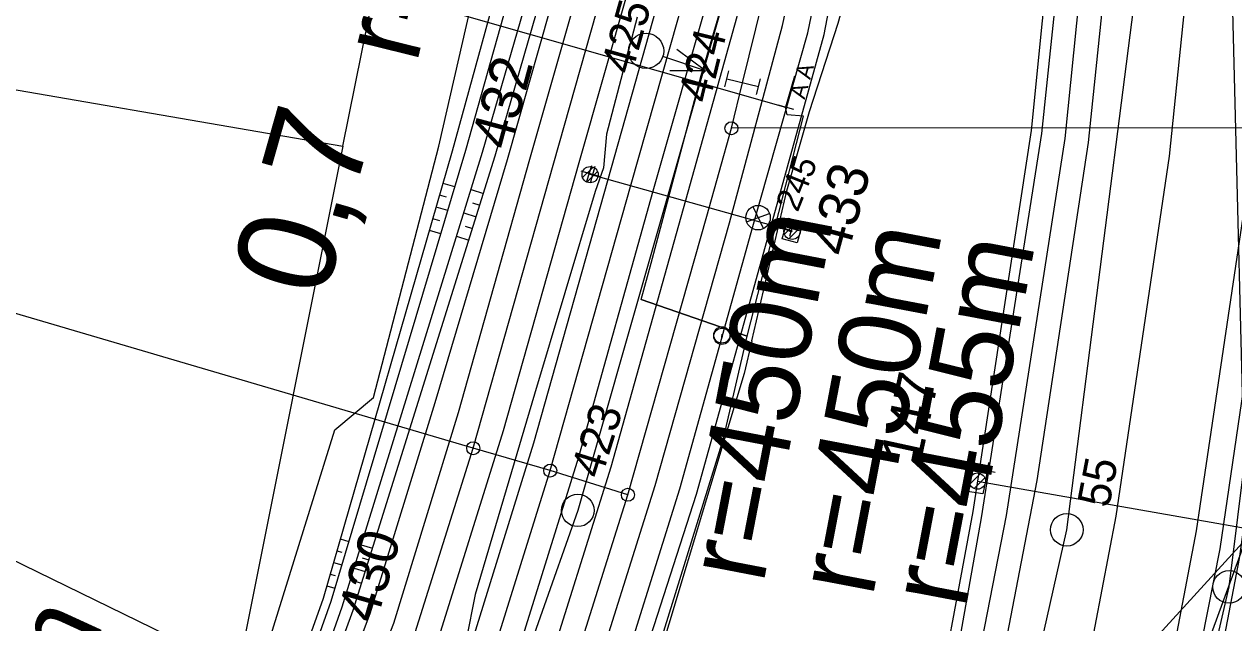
# Model space of a CAD drawing. Extents: x -598638 to -597933, y -1164002 to -1161904.
# Drawn here: x -598318.5 to -598244.2, y -1163372.9 to -1163336.1 of the extents above; entities that cross this region are included whole.
import ezdxf

# ---------------------------------------------------------------- set-up
doc = ezdxf.new("R2010")
doc.units = 0
for name, color, linetype in [('Vrstva 1', 7, 'Continuous'), ('Vrstva 11', 7, 'Continuous'), ('Vrstva 12', 7, 'Continuous'), ('Vrstva 25', 7, 'Continuous'), ('Vrstva 26', 7, 'Continuous'), ('Vrstva 28', 7, 'Continuous'), ('Vrstva 3', 7, 'Continuous'), ('Vrstva 35', 7, 'Continuous'), ('Vrstva 4', 7, 'Continuous'), ('Vrstva 43', 7, 'Continuous'), ('Vrstva 44', 7, 'Continuous'), ('Vrstva 48', 7, 'Continuous'), ('Vrstva 49', 7, 'Continuous'), ('Vrstva 51', 7, 'Continuous'), ('Vrstva 6', 7, 'Continuous'), ('Vrstva 63', 7, 'Continuous'), ('Vrstva 7', 7, 'Continuous')]:
    doc.layers.add(name, color=color, linetype=linetype)

msp = doc.modelspace()

# ---------------------------------------------------------------- linework, layer by layer
at = {"layer": 'Vrstva 1'}
msp.add_line((-598178.553, -1163342.41), (-598275.08, -1163342.522), dxfattribs=at)
for points in [[(-598290.948, -1163362.176), (-598285.982, -1163344.65), (-598282.717, -1163333.052), (-598281.168, -1163327.552), (-598279.885, -1163323.01), (-598271.302, -1163292.589), (-598266.808, -1163276.648)], [(-598259.161, -1163402.069), (-598257.506, -1163395.492), (-598254.014, -1163379.874), (-598251.435, -1163366.348), (-598248.154, -1163344.226), (-598246.19, -1163325.096), (-598245.046, -1163305.011), (-598244.933, -1163298.014), (-598244.77, -1163287.888)], [(-598254.294, -1163403.303), (-598252.648, -1163396.738), (-598249.139, -1163381.102), (-598246.501, -1163367.254), (-598243.179, -1163344.93), (-598241.198, -1163325.59), (-598240.025, -1163305.166), (-598239.731, -1163287.87)], [(-598286.211, -1163363.553), (-598281.229, -1163345.959), (-598277.392, -1163332.383), (-598276.288, -1163328.478), (-598275.12, -1163324.336), (-598270.9, -1163309.421)], [(-598275.08, -1163342.522), (-598274.389, -1163339.723), (-598271.932, -1163329.761), (-598271.055, -1163325.346), (-598269.379, -1163314.559)], [(-598264.28, -1163400.716), (-598262.877, -1163395.251), (-598259.069, -1163378.617), (-598256.287, -1163364.167), (-598253.132, -1163343.401), (-598250.9, -1163321.936)], [(-598281.438, -1163365.04), (-598286.211, -1163363.553), (-598290.948, -1163362.176), (-598362.928, -1163341.002)], [(-598281.438, -1163365.04), (-598276.584, -1163347.931), (-598275.08, -1163342.522)], [(-598310.615, -1163408.802), (-598305.104, -1163398.594), (-598299.235, -1163385.843), (-598294.508, -1163373.505), (-598290.948, -1163362.176)], [(-598306.313, -1163411.351), (-598300.676, -1163400.85), (-598294.505, -1163387.377), (-598289.829, -1163375.091), (-598286.211, -1163363.553)], [(-598301.875, -1163413.661), (-598296.503, -1163403.727), (-598289.8, -1163389.175), (-598285.367, -1163377.539), (-598281.438, -1163365.04)]]:
    msp.add_lwpolyline(points, dxfattribs=at)
for centre in [(-598275.08, -1163342.522), (-598290.948, -1163362.176), (-598286.211, -1163363.553), (-598281.438, -1163365.04)]:
    msp.add_circle(centre, 0.4, dxfattribs=at)
at = {"layer": 'Vrstva 11'}
for p, q in [((-598284.221, -1163345.554), (-598283.575, -1163344.908)), ((-598283.961, -1163345.824), (-598283.306, -1163345.169)), ((-598271.811, -1163349.034), (-598271.165, -1163348.388)), ((-598271.551, -1163349.304), (-598270.896, -1163348.649)), ((-598260.421, -1163364.384), (-598259.775, -1163363.738)), ((-598260.161, -1163364.654), (-598259.506, -1163363.999))]:
    msp.add_line(p, q, dxfattribs=at)
for points in [[(-598271.35, -1163348.85), (-598283.76, -1163345.37)], [(-598259.96, -1163364.2), (-598242.92, -1163367.19)]]:
    msp.add_lwpolyline(points, dxfattribs=at)
for centre in [(-598283.76, -1163345.37), (-598271.35, -1163348.85), (-598259.96, -1163364.2)]:
    msp.add_circle(centre, 0.5, dxfattribs=at)
at = {"layer": 'Vrstva 12'}
for points in [[(-598271.95, -1163349.31), (-598271.59, -1163348.04), (-598270.68, -1163348.28), (-598271.04, -1163349.55), (-598271.95, -1163349.31)], [(-598259.33, -1163363.52), (-598259.63, -1163364.99), (-598260.57, -1163364.83), (-598260.29, -1163363.35), (-598259.33, -1163363.52)]]:
    msp.add_lwpolyline(points, dxfattribs=at)
at = {"layer": 'Vrstva 25'}
for p, q in [((-598273.761, -1163347.329), (-598273.111, -1163348.69)), ((-598274.152, -1163348.266), (-598272.735, -1163347.753)), ((-598272.743, -1163348.294), (-598271.35, -1163348.85))]:
    msp.add_line(p, q, dxfattribs=at)
msp.add_circle((-598273.443, -1163348.012), 0.754, dxfattribs=at)
at = {"layer": 'Vrstva 26'}
for points in [[(-598273.816, -1163355.578), (-598271.677, -1163346.374), (-598270.289, -1163341.485), (-598268.518, -1163336.06), (-598265.457, -1163325.157), (-598262.629, -1163312.811), (-598258.667, -1163293.697), (-598257.35, -1163282.225), (-598255.678, -1163268.505), (-598254.603, -1163254.848), (-598253.891, -1163243.597), (-598253.428, -1163235.813)], [(-598272.243, -1163348.636), (-598271.815, -1163348.696), (-598271.378, -1163348.891)], [(-598273.816, -1163355.578), (-598274.288, -1163357.583), (-598281.234, -1163380.697), (-598286.2, -1163393.216), (-598294.185, -1163409.285), (-598301.289, -1163421.306), (-598307.089, -1163431.139)]]:
    msp.add_lwpolyline(points, dxfattribs=at)
at = {"layer": 'Vrstva 28'}
for points in [[(-598274.1, -1163355.29), (-598280.63, -1163353.04), (-598280.01, -1163350.81), (-598276.94, -1163339.27), (-598275.78, -1163335.38), (-598276.19, -1163334.83), (-598275.38, -1163333.76), (-598275.09, -1163333.04)], [(-598280.87, -1163335.69), (-598282.75, -1163342.88), (-598282.94, -1163344.95), (-598283.45, -1163346.41), (-598287.18, -1163358.85), (-598290.82, -1163371.16), (-598291.38, -1163373.96), (-598293.38, -1163378.64), (-598298.74, -1163391.6), (-598301.27, -1163396.71), (-598302.38, -1163400.04), (-598304.98, -1163404.12), (-598309.67, -1163412.34), (-598310, -1163412.93)], [(-598276.68, -1163338.99), (-598276.94, -1163339.27)], [(-598310.06, -1163411.8), (-598309.67, -1163412.34), (-598305.68, -1163414.61), (-598299.13, -1163417.38), (-598293.55, -1163407.38), (-598286.02, -1163392.05), (-598280.13, -1163376.32), (-598275.56, -1163361.58), (-598274.1, -1163355.29), (-598270.65, -1163341.78), (-598271.66, -1163341.69), (-598271.75, -1163341.22)]]:
    msp.add_lwpolyline(points, dxfattribs=at)
at = {"layer": 'Vrstva 3'}
for p, q in [((-598276.68, -1163338.99), (-598278.426, -1163337.682)), ((-598276.68, -1163338.99), (-598279.299, -1163338.118)), ((-598276.68, -1163338.99), (-598278.862, -1163338.991)), ((-598275.481, -1163339.969), (-598275.24, -1163338.998)), ((-598275.36, -1163339.483), (-598273.418, -1163339.963)), ((-598273.538, -1163340.448), (-598273.297, -1163339.477))]:
    msp.add_line(p, q, dxfattribs=at)
msp.add_circle((-598280.324, -1163337.769), 1.084, dxfattribs=at)
at = {"layer": 'Vrstva 35'}
msp.add_lwpolyline([(-598280.63, -1163353.04), (-598274.1, -1163355.29)], dxfattribs=at)
at = {"layer": 'Vrstva 4'}
for points in [[(-598398.167, -1163553.239), (-598376.487, -1163515.918), (-598348.795, -1163467.979), (-598339.716, -1163452.202), (-598323.266, -1163423.236), (-598308.372, -1163396.471), (-598302.715, -1163384.123), (-598298.324, -1163372.137), (-598289.593, -1163344.221), (-598282.967, -1163321.229), (-598274.797, -1163290.285), (-598269.404, -1163272.781), (-598266.519, -1163258.633), (-598263.896, -1163241.651), (-598261.185, -1163218.05), (-598260.503, -1163217.001), (-598259.092, -1163201.513), (-598258.163, -1163186.176), (-598256.557, -1163141.317), (-598256.485, -1163129.008), (-598255.651, -1163108.451), (-598254.34, -1163087.718), (-598253.319, -1163075.132)], [(-598283.36, -1163489.15), (-598275.736, -1163471.917), (-598267.551, -1163451.028), (-598260.793, -1163431.262), (-598254.345, -1163409.722), (-598248.47, -1163385.636), (-598245.045, -1163368.352), (-598241.712, -1163345.6), (-598239.462, -1163322.753), (-598238.478, -1163305.467), (-598238.203, -1163283.28), (-598238.406, -1163245.16), (-598238.376, -1163215.168), (-598238.53, -1163175.26), (-598238.394, -1163131.328), (-598237.202, -1163108.683), (-598236.122, -1163097.625), (-598233.737, -1163078.205)], [(-598307.376, -1163503.64), (-598306.256, -1163500.72), (-598304.527, -1163496.743), (-598299.478, -1163486.144), (-598290.117, -1163465.204), (-598280.795, -1163442.724), (-598274.814, -1163425.66), (-598269.09, -1163405.616), (-598262.907, -1163380.487), (-598260.225, -1163366.071), (-598256.638, -1163342.661), (-598254.612, -1163322.432), (-598252.977, -1163304.928), (-598251.437, -1163287.268), (-598250.068, -1163266.224), (-598248.818, -1163245.446), (-598248.467, -1163214.545), (-598248.623, -1163173.63), (-598248.072, -1163131.254), (-598247.596, -1163128.349)], [(-598388.69, -1163572.819), (-598382.701, -1163561.089), (-598361.383, -1163524.292), (-598334.6, -1163477.579), (-598308.353, -1163432.12), (-598292.471, -1163404.257), (-598285.937, -1163390.16), (-598281.631, -1163378.652), (-598277.216, -1163365.008), (-598272.579, -1163348.284), (-598269.387, -1163336.75), (-598267.113, -1163324.869), (-598262.674, -1163291.919), (-598258.642, -1163259.137), (-598254.182, -1163220.99), (-598251.647, -1163201.068), (-598250.766, -1163187.503), (-598249.671, -1163144.519), (-598248.922, -1163130.776), (-598248.69, -1163130.313)]]:
    msp.add_lwpolyline(points, dxfattribs=at)
at = {"layer": 'Vrstva 43'}
for centre in [(-598284.517, -1163365.994), (-598254.468, -1163367.19), (-598244.494, -1163370.7)]:
    msp.add_circle(centre, 1, dxfattribs=at)
at = {"layer": 'Vrstva 44'}
for points in [[(-598295.758, -1163493.483), (-598278.118, -1163452.874), (-598264.209, -1163410.565), (-598254.468, -1163367.19), (-598248.62, -1163321.577), (-598253.497, -1163320.887), (-598249.615, -1163272.581), (-598247.635, -1163222.481), (-598247.486, -1163176.779), (-598247.442, -1163130.148), (-598244.014, -1163084.171), (-598235.33, -1163037.762), (-598224.817, -1163002.559), (-598219.379, -1163002.169), (-598206.652, -1162968.487), (-598191.401, -1162936.053), (-598173.754, -1162904.506), (-598155.689, -1162873.083), (-598136.14, -1162838.446), (-598116.776, -1162804.197)], [(-598286.823, -1163498.793), (-598268.977, -1163457.491), (-598254.684, -1163414.899), (-598244.494, -1163370.7), (-598238.629, -1163323.594), (-598237.183, -1163277.386), (-598237.387, -1163227.403), (-598237.546, -1163176.839), (-598237.218, -1163130.355), (-598233.358, -1163084.011), (-598224.142, -1163038.365), (-598215.269, -1163005.578), (-598224.817, -1163002.559)], [(-598275.426, -1163334.13), (-598284.517, -1163365.994), (-598293.775, -1163392.227), (-598310.061, -1163422.881)]]:
    msp.add_lwpolyline(points, dxfattribs=at)
at = {"layer": 'Vrstva 48'}
for p, q in [((-598292.578, -1163346.762), (-598293.009, -1163346.638)), ((-598292.077, -1163346.126), (-598292.802, -1163345.917)), ((-598291.081, -1163346.285), (-598290.314, -1163346.525)), ((-598292.505, -1163347.564), (-598293.217, -1163347.359)), ((-598290.996, -1163347.098), (-598290.538, -1163347.241)), ((-598293.002, -1163348.201), (-598293.424, -1163348.079)), ((-598291.524, -1163347.718), (-598290.761, -1163347.957)), ((-598292.934, -1163349.001), (-598293.632, -1163348.8)), ((-598291.441, -1163348.53), (-598290.985, -1163348.673)), ((-598291.967, -1163349.152), (-598291.209, -1163349.388)), ((-598298.575, -1163367.922), (-598299.095, -1163367.772)), ((-598297.825, -1163368.11), (-598297.132, -1163368.327)), ((-598298.994, -1163368.582), (-598299.302, -1163368.493)), ((-598297.77, -1163368.913), (-598297.356, -1163369.042)), ((-598299.003, -1163369.36), (-598299.51, -1163369.214)), ((-598298.267, -1163369.543), (-598297.58, -1163369.758)), ((-598299.418, -1163370.021), (-598299.717, -1163369.935)), ((-598298.215, -1163370.346), (-598297.804, -1163370.474)), ((-598299.432, -1163370.797), (-598299.925, -1163370.655)), ((-598298.71, -1163370.976), (-598298.028, -1163371.19))]:
    msp.add_line(p, q, dxfattribs=at)
at = {"layer": 'Vrstva 49'}
msp.add_line((-598298.967, -1163343.623), (-598305.395, -1163375.792), dxfattribs=at)
for points in [[(-598299.445, -1163361.058), (-598297.068, -1163359.059), (-598293.068, -1163343.621), (-598287.79, -1163320.649), (-598279.637, -1163288.312), (-598274.636, -1163271.434), (-598271.523, -1163257.595), (-598269.283, -1163241.904), (-598267.104, -1163218.072), (-598264.127, -1163206.783), (-598263.144, -1163204.971), (-598260.62, -1163202.843), (-598259.578, -1163186.018), (-598258.253, -1163141.176), (-598259.192, -1163127.718), (-598260.075, -1163119.279), (-598261.182, -1163115.692), (-598261.349, -1163113.122), (-598258.894, -1163101.538), (-598255.65, -1163087.809), (-598254.518, -1163075.132), (-598252.098, -1163061.479), (-598247.841, -1163044.835)], [(-598309.446, -1163203.262), (-598316.229, -1163215.539), (-598313.873, -1163217.741), (-598321.933, -1163233.799), (-598326.308, -1163254.29), (-598324.871, -1163281.374), (-598324.668, -1163290.005), (-598320.258, -1163307.426), (-598325.507, -1163312.636), (-598323.584, -1163327.934), (-598325.353, -1163339.082), (-598298.967, -1163343.623), (-598293.544, -1163316.86), (-598287.625, -1163290.34), (-598280.443, -1163265.616), (-598276.989, -1163242.095), (-598274.987, -1163221.639), (-598274.592, -1163211.298), (-598290.163, -1163206.434), (-598302.523, -1163205.338), (-598306.323, -1163207.572)], [(-598350.075, -1163469.161), (-598350.962, -1163468.642), (-598341.128, -1163451.449), (-598324.91, -1163422.41), (-598309.936, -1163395.461), (-598304.358, -1163383.215), (-598300.139, -1163371.399), (-598292.224, -1163343.911), (-598285.916, -1163320.98), (-598277.492, -1163289.124), (-598272.642, -1163272.084), (-598269.771, -1163257.778), (-598267.544, -1163241.285), (-598265.728, -1163218.657), (-598264.511, -1163217.412), (-598261.185, -1163218.05)], [(-598350.962, -1163468.642), (-598340.803, -1163451.583), (-598324.406, -1163422.648), (-598309.58, -1163395.796), (-598303.887, -1163383.446), (-598299.666, -1163371.582), (-598291.401, -1163343.859), (-598285.02, -1163321.209), (-598276.751, -1163289.495), (-598271.739, -1163271.843), (-598268.729, -1163258.218), (-598266.553, -1163241.22), (-598264.463, -1163218.64)], [(-598350.075, -1163469.161), (-598340.252, -1163451.87), (-598323.84, -1163422.849), (-598308.915, -1163396.15), (-598303.181, -1163383.749), (-598299.003, -1163371.924), (-598290.374, -1163343.997), (-598283.872, -1163321.586), (-598275.648, -1163289.867), (-598270.185, -1163272.379), (-598267.391, -1163258.396), (-598265.172, -1163241.341), (-598262.635, -1163218.663), (-598264.463, -1163218.64)], [(-598346.31, -1163359.045), (-598341.587, -1163361.65), (-598323.035, -1163367.197), (-598305.395, -1163375.792)], [(-598321.354, -1163411.417), (-598304.154, -1163376.186), (-598299.445, -1163361.058)]]:
    msp.add_lwpolyline(points, dxfattribs=at)
at = {"layer": 'Vrstva 51'}
for points in [[(-598397.431, -1163553.318), (-598375.745, -1163515.943), (-598348.098, -1163468.333), (-598322.38, -1163423.533), (-598307.542, -1163396.818), (-598301.86, -1163384.541), (-598297.285, -1163372.341), (-598293.283, -1163359.379), (-598288.845, -1163344.448), (-598282.25, -1163321.235), (-598273.825, -1163290.423), (-598265.756, -1163258.778), (-598260.545, -1163219.203), (-598259.744, -1163217.171), (-598258.57, -1163201.891), (-598257.659, -1163186.255), (-598256.038, -1163142.193), (-598255.793, -1163128.623), (-598255.065, -1163108.27), (-598253.781, -1163088.998), (-598252.62, -1163075.466)], [(-598396.078, -1163554.151), (-598374.443, -1163516.599), (-598347.031, -1163469.014), (-598321.218, -1163424.261), (-598306.253, -1163397.723), (-598300.608, -1163385.153), (-598295.814, -1163372.93), (-598291.849, -1163359.988), (-598287.46, -1163344.41), (-598281.154, -1163322.32), (-598272.412, -1163291.197), (-598264.229, -1163259.135), (-598258.972, -1163219.27), (-598257.327, -1163201.644), (-598256.369, -1163186.491), (-598254.79, -1163142.649), (-598254.397, -1163128.629), (-598253.571, -1163108.317), (-598252.585, -1163090.153), (-598250.983, -1163076.012)], [(-598384.985, -1163560.822), (-598363.176, -1163523.063), (-598335.955, -1163475.581), (-598310.179, -1163431.066), (-598295.149, -1163404.135), (-598288.465, -1163389.583), (-598283.96, -1163377.815), (-598279.772, -1163364.473), (-598275.196, -1163348.33), (-598271.933, -1163336.198), (-598269.31, -1163324.265), (-598265.084, -1163292.029), (-598261.053, -1163259.678), (-598256.104, -1163220.296), (-598254.426, -1163201.671), (-598253.667, -1163187.936), (-598252.018, -1163143.494), (-598251.534, -1163128.863), (-598250.791, -1163108.998), (-598250.069, -1163094.383), (-598248.218, -1163076.729)], [(-598298.888, -1163486.593), (-598289.113, -1163465.583), (-598279.905, -1163442.964), (-598274.107, -1163425.699), (-598268.268, -1163405.757), (-598262.238, -1163380.596), (-598259.701, -1163366.461), (-598255.999, -1163342.847), (-598253.859, -1163322.319), (-598252.407, -1163304.609), (-598250.982, -1163286.31), (-598249.458, -1163266.6), (-598248.128, -1163245.447), (-598247.963, -1163214.31), (-598248.01, -1163173.778), (-598247.475, -1163130.652), (-598247.596, -1163128.349), (-598246.685, -1163112.866), (-598245.177, -1163096.514), (-598242.921, -1163076.624)], [(-598389.422, -1163572.47), (-598383.242, -1163561.018), (-598361.933, -1163523.985), (-598335.337, -1163477.363), (-598309.065, -1163431.797), (-598293.626, -1163404.644), (-598286.924, -1163390.082), (-598282.523, -1163378.361), (-598278.252, -1163364.663), (-598273.758, -1163348.557), (-598270.372, -1163336.656), (-598267.892, -1163324.623), (-598263.657, -1163291.858), (-598259.724, -1163259.57), (-598255.007, -1163220.516), (-598252.865, -1163201.196), (-598252.034, -1163187.935), (-598250.643, -1163143.798), (-598250.023, -1163129.244), (-598249.184, -1163109.078), (-598248.423, -1163094.475), (-598246.693, -1163077.089)], [(-598305.922, -1163504.285), (-598297.335, -1163487.137), (-598287.92, -1163465.981), (-598279.035, -1163443.103), (-598273.208, -1163425.978), (-598267.2, -1163406.108), (-598261.011, -1163380.887), (-598258.166, -1163366.304), (-598254.569, -1163343.143), (-598252.435, -1163322.084), (-598250.965, -1163305.051), (-598249.488, -1163286.133), (-598247.962, -1163266.793), (-598246.718, -1163245.404), (-598246.637, -1163214.417), (-598246.633, -1163173.748), (-598246.347, -1163129.422), (-598245.484, -1163112.939), (-598244.076, -1163096.672), (-598241.475, -1163076.865)], [(-598282.309, -1163489.477), (-598274.667, -1163472.413), (-598266.77, -1163451.853), (-598259.621, -1163431.675), (-598253.513, -1163410.04), (-598247.112, -1163385.98), (-598243.846, -1163368.944), (-598240.561, -1163345.639), (-598238.081, -1163322.667), (-598237.343, -1163305.453), (-598236.795, -1163282.909), (-598237.051, -1163244.829), (-598237.298, -1163214.833), (-598237.439, -1163175.203), (-598237.167, -1163131.222), (-598235.767, -1163108.629), (-598234.985, -1163097.818), (-598232.528, -1163078.41)], [(-598405.752, -1163584.856), (-598406.565, -1163584.53), (-598399.621, -1163567.58), (-598392.991, -1163554.623), (-598370.643, -1163515.908), (-598344.594, -1163470.689), (-598318.975, -1163426.348), (-598303.98, -1163399.626), (-598297.883, -1163386.424), (-598293.238, -1163374.41), (-598289.078, -1163361.082), (-598284.443, -1163344.622), (-598278.418, -1163323.499), (-598273.781, -1163306.93), (-598268.859, -1163289.076)], [(-598405.752, -1163584.856), (-598398.056, -1163568.29), (-598390.909, -1163555.148), (-598369.148, -1163517.525), (-598342.954, -1163471.89), (-598317.093, -1163427.101), (-598302.088, -1163400.435), (-598295.928, -1163387.037), (-598291.26, -1163374.845), (-598287.219, -1163361.857), (-598282.441, -1163344.932), (-598276.551, -1163323.978), (-598272.024, -1163307.744), (-598269.633, -1163298.161), (-598267.957, -1163289.279), (-598268.859, -1163289.076)], [(-598427.315, -1163664.7), (-598428.18, -1163664.394), (-598425.636, -1163654.614), (-598418.444, -1163627.396), (-598410.117, -1163604.122), (-598400.961, -1163581.084), (-598395.464, -1163569.593), (-598389.92, -1163559.339), (-598367.418, -1163520.243), (-598340.118, -1163472.9), (-598314.456, -1163428.342), (-598299.482, -1163401.608), (-598293.182, -1163387.859), (-598288.581, -1163375.919), (-598284.449, -1163362.711), (-598279.879, -1163346.369), (-598272.886, -1163321.804)], [(-598427.315, -1163664.7), (-598423.952, -1163654.666), (-598416.386, -1163628.209), (-598407.715, -1163605.193), (-598398.502, -1163582.119), (-598393.545, -1163570.609), (-598388.107, -1163560.38), (-598365.543, -1163521.215), (-598338.352, -1163474.013), (-598312.732, -1163429.553), (-598297.643, -1163402.904), (-598291.214, -1163388.734), (-598286.704, -1163376.829), (-598282.472, -1163363.328), (-598277.874, -1163346.939), (-598274.73, -1163335.645), (-598271.957, -1163322.057), (-598272.886, -1163321.804)]]:
    msp.add_lwpolyline(points, dxfattribs=at)
at = {"layer": 'Vrstva 6'}
for p, q in [((-598310.214, -1163330.239), (-598271.75, -1163341.22)), ((-598271.206, -1163339.316), (-598271.75, -1163341.22)), ((-598272.23, -1163341.083), (-598271.269, -1163341.357))]:
    msp.add_line(p, q, dxfattribs=at)
at = {"layer": 'Vrstva 63'}
for p, q in [((-598243.435, -1163367.735), (-598248.331, -1163175.227)), ((-598304.703, -1163434.652), (-598243.435, -1163367.735)), ((-598303.776, -1163532.286), (-598243.435, -1163367.735))]:
    msp.add_line(p, q, dxfattribs=at)
at = {"layer": 'Vrstva 7'}
for p, q in [((-598283.684, -1163344.832), (-598283.984, -1163345.786)), ((-598283.462, -1163344.879), (-598283.732, -1163345.841)), ((-598283.357, -1163345.459), (-598284.311, -1163345.159)), ((-598283.116, -1163345.495), (-598284.078, -1163345.225)), ((-598270.89, -1163348.82), (-598271.852, -1163348.548)), ((-598271.235, -1163348.203), (-598271.507, -1163349.165)), ((-598275.715, -1163355.22), (-598275.615, -1163355.22)), ((-598275.713, -1163355.305), (-598275.613, -1163355.305)), ((-598259.86, -1163363.473), (-598258.874, -1163363.643)), ((-598259.282, -1163363.065), (-598259.452, -1163364.051))]:
    msp.add_line(p, q, dxfattribs=at)
for centre in [(-598275.665, -1163355.22), (-598275.663, -1163355.305)]:
    msp.add_circle(centre, 0.5, dxfattribs=at)

# ---------------------------------------------------------------- texts
at = {"layer": 'Vrstva 1'}
for s, rotation, p in [('r=190m', 76.14244, (-598294.428, -1163338.601)), ('r=450m', 79.10241, (-598273.121, -1163370.571)), ('r=450m', 79.205, (-598266.402, -1163371.394)), ('r=455m', 79.21456, (-598260.688, -1163372.123)), ('r=210m', 65.39093, (-598323.118, -1163393.719))]:
    msp.add_text(s, height=5, rotation=rotation, dxfattribs=at).set_placement(p)
at = {"layer": 'Vrstva 11'}
for s, rotation, p in [('432', 74.91365, (-598288.702, -1163343.932)), ('433', 74.69386, (-598267.966, -1163350.488)), ('147', 77.75409, (-598263.49, -1163363.317)), ('430', 73.82729, (-598296.921, -1163373.021))]:
    msp.add_text(s, height=2.5, rotation=rotation, dxfattribs=at).set_placement(p)
at = {"layer": 'Vrstva 25'}
msp.add_text('245', height=1.5, rotation=68.24868, dxfattribs=at).set_placement((-598271.005, -1163347.727))
at = {"layer": 'Vrstva 43'}
for s, rotation, p in [('425', 74.21707, (-598281.208, -1163339.279)), ('424', 76.14244, (-598276.435, -1163341.049)), ('423', 72.54971, (-598283.076, -1163364.12)), ('55', 79.205, (-598251.875, -1163365.893))]:
    msp.add_text(s, height=2, rotation=rotation, dxfattribs=at).set_placement(p)
at = {"layer": 'Vrstva 6'}
msp.add_text('  A A', height=1, rotation=74.06721, dxfattribs=at).set_placement((-598270.788, -1163341.495))
at = {"layer": 'Vrstva 7'}
msp.add_text('0,7', height=6, rotation=74.1799, dxfattribs=at).set_placement((-598300.1, -1163353.121))

doc.saveas('drawing.dxf')
